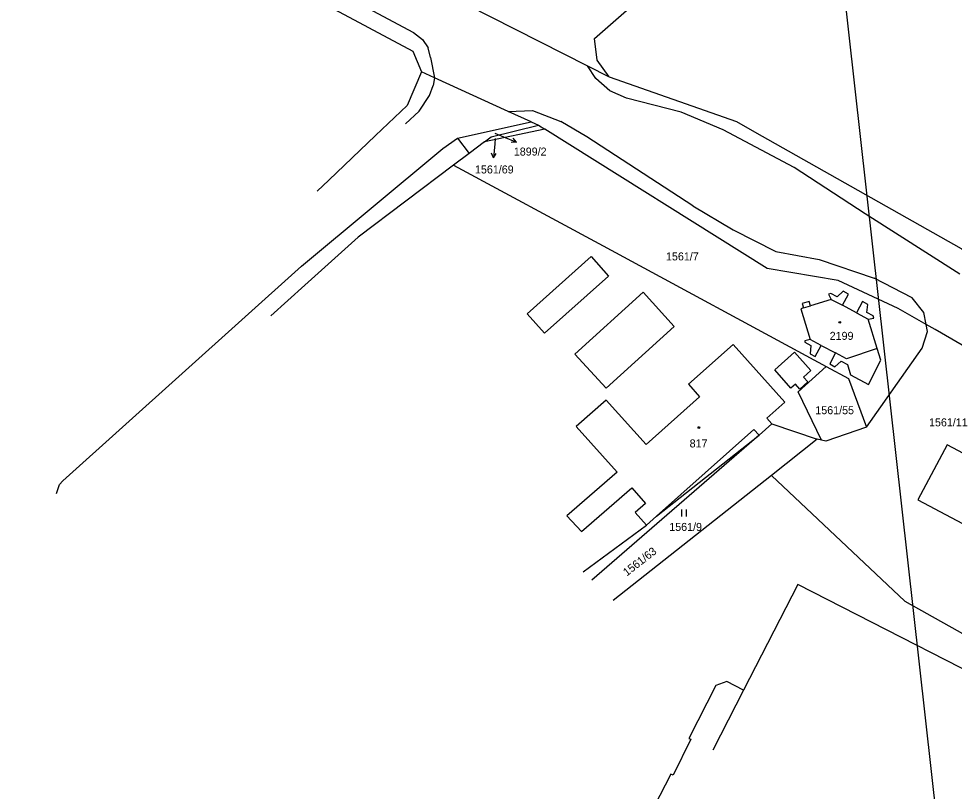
# Model space of a CAD drawing. Extents: x -793666 to -785424, y -1118958 to -1108761.
# Drawn here: x -792987.4 to -792788.6, y -1110488.5 to -1110324.4 of the extents above; entities that cross this region are included whole.
import ezdxf

# ---------------------------------------------------------------- set-up
doc = ezdxf.new("R2010")
doc.units = 0
for name, color, linetype in [('1_2000 - úřady', 7, 'Continuous'), ('Hranice parcel', 7, 'Continuous'), ('Parcelní čísla', 7, 'Continuous'), ('Pop  PČ popisy', 7, 'Continuous'), ('Vnitřní kresba', 7, 'Continuous'), ('Značky budov', 7, 'Continuous'), ('Značky kultur', 7, 'Continuous')]:
    doc.layers.add(name, color=color, linetype=linetype)

msp = doc.modelspace()

# ---------------------------------------------------------------- linework, layer by layer
at = {"layer": '1_2000 - úřady'}
msp.add_lwpolyline([(-792522.06, -1110204.41), (-792422.02, -1111099.6), (-792720.93, -1111133), (-792820.96, -1110237.81)], close=True, dxfattribs=at)
at = {"layer": 'Hranice parcel'}
for p, q in [((-792894.13, -1110349.76), (-792878.48, -1110346.3)), ((-792875.63, -1110347.82), (-792888.4, -1110350.55)), ((-792878.48, -1110346.3), (-792876.96, -1110346.99)), ((-792876.96, -1110346.99), (-792875.63, -1110347.82)), ((-792894.13, -1110349.76), (-792891.69, -1110353.02)), ((-792888.4, -1110350.55), (-792891.69, -1110353.02)), ((-792891.69, -1110353.02), (-792895.01, -1110355.52)), ((-792807.24, -1110411.13), (-792795.42, -1110394.37)), ((-792830.09, -1110412.89), (-792827.36, -1110410.46)), ((-792827.36, -1110410.46), (-792817.71, -1110413.74)), ((-792830.09, -1110412.89), (-792865.58, -1110443.69)), ((-792817.71, -1110413.74), (-792827.45, -1110421.43)), ((-792816.81, -1110413.95), (-792817.71, -1110413.74)), ((-792827.45, -1110421.43), (-792861.09, -1110447.98)), ((-792867.42, -1110441.92), (-792854.01, -1110431.96))]:
    msp.add_line(p, q, dxfattribs=at)
for points in [[(-792987.4, -1110286.52), (-792903.63, -1110331.24), (-792901.83, -1110335.69)], [(-792861.96, -1110336.71), (-792864.51, -1110333.18), (-792865.03, -1110328.55), (-792820.87, -1110289.8)], [(-792920.52, -1110304.75), (-792896.6, -1110319.19), (-792892.13, -1110321.45), (-792866.5, -1110334.41), (-792861.96, -1110336.71)], [(-792901.83, -1110335.69), (-792904.82, -1110342.81), (-792911.57, -1110349.22), (-792921.52, -1110358.66), (-792924, -1110361.02)], [(-792878.48, -1110346.3), (-792883.39, -1110344.07), (-792899.03, -1110336.96), (-792901.83, -1110335.69)], [(-792861.96, -1110336.71), (-792834.85, -1110346.23), (-792831.02, -1110348.4), (-792787.15, -1110373.19), (-792780.58, -1110380.1), (-792659.8, -1110444.12), (-792610.94, -1110468.39)], [(-792888.4, -1110350.55), (-792886.99, -1110349.49), (-792876.96, -1110346.99)], [(-792794.58, -1110389.34), (-792800.49, -1110385.95), (-792813.24, -1110380), (-792828.35, -1110377.47), (-792875.63, -1110347.82)], [(-792979.37, -1110425.29), (-792978.71, -1110423.37), (-792978.01, -1110422.55), (-792927.34, -1110376.92), (-792897.29, -1110351.97), (-792894.13, -1110349.76)], [(-792895.01, -1110355.52), (-792915.28, -1110370.76), (-792926.6, -1110380.98), (-792930.22, -1110384.25), (-792933.85, -1110387.52)], [(-792895.01, -1110355.52), (-792863.24, -1110372.65), (-792815.79, -1110398.24)], [(-792818.13, -1110396.13), (-792816.89, -1110393.78), (-792813.83, -1110395.38), (-792815.07, -1110397.74), (-792813.95, -1110398.33), (-792812.61, -1110397.17), (-792811.28, -1110397.87), (-792810.62, -1110400.07), (-792806.83, -1110402.07), (-792804.2, -1110396.9), (-792804.96, -1110394.48), (-792806.92, -1110388.19), (-792805.69, -1110388.02), (-792805.81, -1110387.53), (-792807.18, -1110386.81), (-792806.96, -1110385.1), (-792808.11, -1110384.49), (-792809.37, -1110386.85), (-792812.36, -1110385.25), (-792811.1, -1110382.89), (-792812.24, -1110382.28), (-792813.48, -1110383.46), (-792814.86, -1110382.73), (-792815.34, -1110382.9), (-792814.72, -1110384.03), (-792819.14, -1110385.36), (-792819.42, -1110384.43), (-792820.92, -1110384.89), (-792820.64, -1110385.82), (-792821.22, -1110385.99), (-792819.24, -1110392.53), (-792820.33, -1110392.83), (-792820.37, -1110393.09), (-792819.05, -1110393.79), (-792819.24, -1110395.55), (-792818.13, -1110396.13)], [(-792795.42, -1110394.37), (-792794.3, -1110390.8), (-792794.58, -1110389.34)], [(-792784.72, -1110394.98), (-792792.65, -1110390.44), (-792794.58, -1110389.34)], [(-792827.36, -1110410.46), (-792828.43, -1110409.26), (-792824.61, -1110405.88), (-792835.61, -1110393.59), (-792845.08, -1110402.06), (-792842.72, -1110404.7), (-792854.09, -1110414.87), (-792862.55, -1110405.4), (-792868.96, -1110410.99), (-792860.2, -1110420.73), (-792870.91, -1110429.97), (-792867.78, -1110433.35), (-792857.1, -1110424.07), (-792854.21, -1110427.39), (-792856.37, -1110429.31), (-792854.01, -1110431.96)], [(-792816.81, -1110413.95), (-792821.76, -1110403.63), (-792815.79, -1110398.24)], [(-792815.79, -1110398.24), (-792811.05, -1110400.79), (-792807.24, -1110411.13)], [(-792807.24, -1110411.13), (-792815.91, -1110414.17), (-792816.81, -1110413.95)], [(-792854.01, -1110431.96), (-792851.88, -1110430.07), (-792830.09, -1110412.89)], [(-792778.22, -1110420.57), (-792779.01, -1110420.81), (-792779.54, -1110420.53), (-792790.14, -1110414.9), (-792796.33, -1110426.57), (-792775.11, -1110437.84), (-792768.93, -1110426.16), (-792770.13, -1110425.53), (-792770.37, -1110424.73), (-792772.25, -1110423.75), (-792773.04, -1110423.98), (-792776.1, -1110422.36), (-792776.35, -1110421.57), (-792778.22, -1110420.57)], [(-792827.45, -1110421.43), (-792799.1, -1110448.12), (-792783.32, -1110457.02), (-792760.54, -1110451.74), (-792757.16, -1110445.89)], [(-792761.23, -1110475.55), (-792768.36, -1110471.92), (-792821.87, -1110444.63), (-792833.35, -1110467.07), (-792836.92, -1110465.24), (-792839.29, -1110466.05), (-792845.03, -1110477.35), (-792844.59, -1110477.44), (-792848.33, -1110485.09), (-792848.86, -1110484.89), (-792854.67, -1110496.33), (-792853.9, -1110498.34), (-792850.3, -1110500.18), (-792861.74, -1110522.54), (-792808.28, -1110549.91), (-792801.15, -1110553.55)]]:
    msp.add_lwpolyline(points, dxfattribs=at)
at = {"layer": 'Pop  PČ popisy'}
for p, q in [((-792886.15, -1110349.84), (-792886.24, -1110350.96)), ((-792886.23, -1110348.71), (-792884.4, -1110349.46)), ((-792884.4, -1110349.46), (-792881.62, -1110350.58)), ((-792881.62, -1110350.58), (-792882.36, -1110349.75)), ((-792886.24, -1110350.96), (-792886.5, -1110353.95)), ((-792881.62, -1110350.58), (-792882.73, -1110350.67)), ((-792886.5, -1110353.95), (-792886.91, -1110352.91)), ((-792886.5, -1110353.95), (-792885.92, -1110353))]:
    msp.add_line(p, q, dxfattribs=at)
at = {"layer": 'Vnitřní kresba'}
for p, q in [((-792944.81, -1110305.21), (-792903.48, -1110327.29)), ((-792903.48, -1110327.29), (-792901.62, -1110328.79)), ((-792901.62, -1110328.79), (-792900.4, -1110330.57)), ((-792899.92, -1110332.59), (-792900.4, -1110330.57)), ((-792899.92, -1110332.59), (-792899.03, -1110336.96)), ((-792864.76, -1110337.06), (-792866.5, -1110334.41)), ((-792899.03, -1110336.96), (-792899.3, -1110338.59)), ((-792861.81, -1110339.71), (-792864.76, -1110337.06)), ((-792900.13, -1110340.7), (-792899.3, -1110338.59)), ((-792858.24, -1110341.28), (-792861.81, -1110339.71)), ((-792902.3, -1110344.03), (-792900.13, -1110340.7)), ((-792846.62, -1110344.23), (-792858.24, -1110341.28)), ((-792902.3, -1110344.03), (-792905.24, -1110346.73)), ((-792883.39, -1110344.07), (-792878.21, -1110343.89)), ((-792878.21, -1110343.89), (-792872.19, -1110346.22)), ((-792837.71, -1110347.95), (-792846.62, -1110344.23)), ((-792866.68, -1110349.5), (-792872.19, -1110346.22)), ((-792822.6, -1110355.96), (-792837.71, -1110347.95)), ((-792844.18, -1110364.16), (-792866.68, -1110349.5)), ((-792807.54, -1110365.86), (-792822.6, -1110355.96)), ((-792844.18, -1110364.16), (-792835.58, -1110369.22)), ((-792787.39, -1110378.66), (-792807.54, -1110365.86)), ((-792835.58, -1110369.22), (-792826.51, -1110373.83)), ((-792826.51, -1110373.83), (-792817.27, -1110375.51)), ((-792879.35, -1110387.09), (-792865.76, -1110374.91)), ((-792865.76, -1110374.91), (-792862.07, -1110379.05)), ((-792817.27, -1110375.51), (-792805.6, -1110379.53)), ((-792862.07, -1110379.05), (-792875.67, -1110391.22)), ((-792797.52, -1110383.65), (-792805.6, -1110379.53)), ((-792869.2, -1110395.62), (-792854.72, -1110382.46)), ((-792854.72, -1110382.46), (-792848.09, -1110389.76)), ((-792814.72, -1110384.03), (-792812.36, -1110385.25)), ((-792795.05, -1110386.81), (-792797.52, -1110383.65)), ((-792820.64, -1110385.82), (-792819.14, -1110385.36)), ((-792875.67, -1110391.22), (-792879.35, -1110387.09)), ((-792809.37, -1110386.85), (-792806.92, -1110388.19)), ((-792794.58, -1110389.34), (-792795.05, -1110386.81)), ((-792848.09, -1110389.76), (-792862.57, -1110402.91)), ((-792816.89, -1110393.78), (-792819.24, -1110392.53)), ((-792862.57, -1110402.91), (-792869.2, -1110395.62)), ((-792826.75, -1110399), (-792822.53, -1110395.26)), ((-792822.53, -1110395.26), (-792819.09, -1110399.14)), ((-792811.47, -1110396.62), (-792813.83, -1110395.38)), ((-792804.96, -1110394.48), (-792811.47, -1110396.62)), ((-792823.31, -1110402.88), (-792826.75, -1110399)), ((-792819.09, -1110399.14), (-792820.65, -1110400.52)), ((-792819.73, -1110401.55), (-792821.43, -1110403.06)), ((-792820.65, -1110400.52), (-792819.73, -1110401.55)), ((-792822.35, -1110402.03), (-792823.31, -1110402.88)), ((-792821.43, -1110403.06), (-792822.35, -1110402.03)), ((-792831.17, -1110411.67), (-792851.88, -1110430.07)), ((-792830.09, -1110412.89), (-792831.17, -1110411.67)), ((-792833.35, -1110467.07), (-792839.88, -1110479.83))]:
    msp.add_line(p, q, dxfattribs=at)
at = {"layer": 'Značky budov'}
for centre in [(-792812.92, -1110388.89), (-792842.87, -1110411.24)]:
    msp.add_circle(centre, 0.175, dxfattribs=at)
at = {"layer": 'Značky kultur'}
for p, q in [((-792846.51, -1110430.16), (-792846.51, -1110428.66)), ((-792845.51, -1110430.16), (-792845.51, -1110428.66))]:
    msp.add_line(p, q, dxfattribs=at)

# ---------------------------------------------------------------- texts
at = {"layer": 'Parcelní čísla'}
for s, p in [('1899/2', (-792882.19, -1110353.45)), ('1561/69', (-792890.44, -1110357.25)), ('1561/7', (-792849.85, -1110375.73)), ('2199', (-792815.07, -1110392.61)), ('1561/55', (-792818.12, -1110408.41)), ('1561/11', (-792793.96, -1110410.99)), ('817', (-792844.83, -1110415.47)), ('1561/9', (-792849.16, -1110433.21))]:
    msp.add_text(s, height=1.7, dxfattribs=at).set_placement(p)
msp.add_text('1561/63', height=1.7, rotation=38, dxfattribs=at).set_placement((-792858.16, -1110442.91))

doc.saveas('drawing.dxf')
